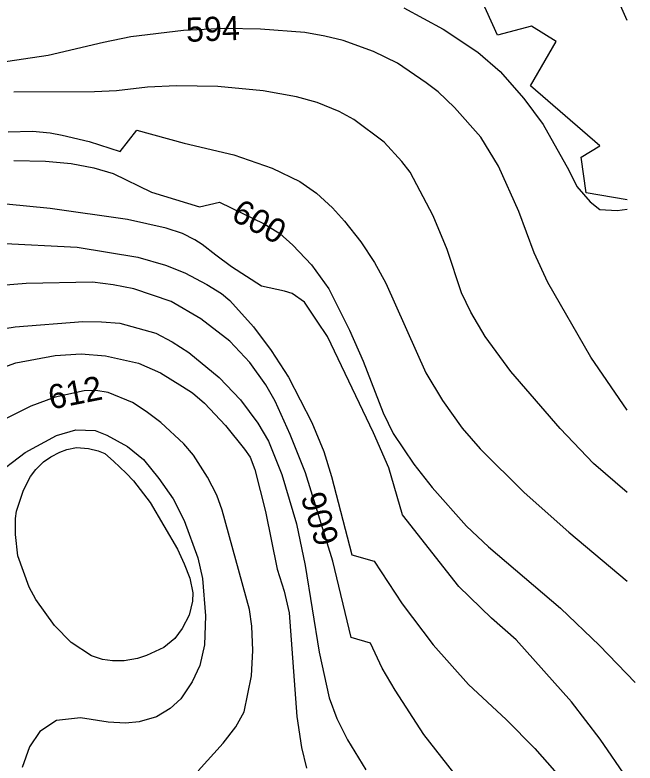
# Model space of a CAD drawing. Extents: x -709584 to -702006, y -1161789 to -1157496.
# Drawn here: x -705104.3 to -704848, y -1160169 to -1159859.9 of the extents above; entities that cross this region are included whole.
import ezdxf

# ---------------------------------------------------------------- set-up
doc = ezdxf.new("R2010")
doc.units = 0
for name, color, linetype in [('103_hranice KÚ', 7, 'Continuous'), ('120_vrstevnice hlavní', 7, 'Continuous'), ('121_vrstevnice hlavní_popis', 7, 'Continuous'), ('122_vrstevnice základní', 7, 'Continuous'), ('124_vrstevnice doplňková', 7, 'Continuous')]:
    doc.layers.add(name, color=color, linetype=linetype)

msp = doc.modelspace()

# ---------------------------------------------------------------- linework, layer by layer
at = {"layer": '103_hranice KÚ'}
msp.add_lwpolyline([(-704851.18, -1159936.36), (-704868.22, -1159933.46), (-704870.28, -1159918.61), (-704862.54, -1159913.96), (-704891.17, -1159889.16), (-704880.62, -1159870.89), (-704890.75, -1159864.5), (-704904.88, -1159868.22), (-704913.96, -1159848)], dxfattribs=at)
at = {"layer": '120_vrstevnice hlavní'}
for points in [[(-705104.82, -1159920.06), (-705091.71, -1159920.35), (-705081.09, -1159921.27), (-705071.76, -1159923.05), (-705063.78, -1159925.48), (-705047.83, -1159933.17), (-705028.08, -1159939.18), (-705019.82, -1159937.2), (-705001.37, -1159946.28), (-704994.87, -1159950.23), (-704989.4, -1159954.97), (-704981.71, -1159963.09), (-704974.58, -1159973.07), (-704966.03, -1159990.17), (-704960.33, -1160002.99), (-704952.07, -1160024.37), (-704947.94, -1160032.92), (-704939.39, -1160045.46), (-704931.83, -1160055.15), (-704917.73, -1160071.11), (-704908.61, -1160079.66), (-704878.83, -1160105.02), (-704862.72, -1160120.41), (-704847.99, -1160135.72)], [(-705119.64, -1160009.26), (-705103.97, -1160003.71), (-705087.72, -1160000.57), (-705076.89, -1160000), (-705066.92, -1160000.71), (-705053.24, -1160003.85), (-705044.12, -1160007.84), (-705035, -1160013.4), (-705030.99, -1160016.08), (-705026.02, -1160020.38), (-705017.33, -1160029.5), (-705009.49, -1160039.33), (-705007.07, -1160042.66), (-705005.23, -1160047.69), (-705000.8, -1160065.12), (-704995.96, -1160088.92), (-704992.98, -1160098.05), (-704990.97, -1160107.01), (-704987.83, -1160149.76), (-704985.84, -1160162.59), (-704983.84, -1160171.14)]]:
    msp.add_lwpolyline(points, dxfattribs=at)
at = {"layer": '122_vrstevnice základní'}
for points in [[(-704851.18, -1159862.24), (-704855.17, -1159853.31), (-704876.83, -1159810.91), (-704878.8, -1159806.78)], [(-704943.52, -1159856.94), (-704927.27, -1159865.77), (-704913.03, -1159875.32), (-704903.76, -1159883.3), (-704893.93, -1159894.41), (-704885.95, -1159905.1), (-704875.41, -1159924.05), (-704872.09, -1159930.72), (-704866.54, -1159937.06), (-704862.58, -1159940.24), (-704855.37, -1159940.7), (-704851.18, -1159940.14)], [(-704851.18, -1160023.26), (-704866.29, -1160001.28), (-704884.1, -1159970.5), (-704889.66, -1159958.25), (-704896.07, -1159941.15), (-704904.48, -1159922.34), (-704911.74, -1159910.37), (-704922.57, -1159898.12), (-704929.41, -1159891.7), (-704934.28, -1159887.91), (-704946.23, -1159879.88), (-704956.06, -1159875.03), (-704968.6, -1159870.47), (-704976.16, -1159868.73), (-704984.56, -1159867.2), (-705002.8, -1159865.77), (-705017.62, -1159865.49), (-705034.71, -1159866.34), (-705056.37, -1159868.91), (-705067.68, -1159871.24), (-705090.57, -1159876.6), (-705111.09, -1159879.74)], [(-704851.18, -1160057.23), (-704865.15, -1160045.31), (-704878.97, -1160030.78), (-704899.35, -1160007.27), (-704909.89, -1159992.73), (-704915.85, -1159982.72), (-704919.72, -1159974.78), (-704925.71, -1159956.82), (-704931.41, -1159942.86), (-704940.95, -1159924.91), (-704944.45, -1159920.4), (-704951.64, -1159912.51), (-704964.18, -1159903.1), (-704970.31, -1159899.83), (-704979.43, -1159896.12), (-704987.98, -1159893.7), (-705001.66, -1159891.28), (-705020.47, -1159889.43), (-705037.57, -1159889.14), (-705049.58, -1159889.79), (-705062.37, -1159891.3), (-705071.48, -1159891.7), (-705104.78, -1159891.81)], [(-705107.08, -1159908.23), (-705097.13, -1159907.95), (-705089.75, -1159908.61), (-705084.87, -1159909.52), (-705073.58, -1159912.18), (-705060.8, -1159916.38), (-705053.95, -1159907.48), (-705034.43, -1159912.94), (-705013.91, -1159917.64), (-704997.95, -1159923.2), (-704986.55, -1159928.75), (-704979.71, -1159933.6), (-704973.02, -1159939.58), (-704968.03, -1159945.14), (-704961.33, -1159953.69), (-704955.63, -1159962.24), (-704951.07, -1159970.79), (-704934.54, -1160007.84), (-704927.56, -1160019.24), (-704919.44, -1160030.64), (-704912.03, -1160039.19), (-704893.79, -1160057.28), (-704875.41, -1160073.67), (-704851.18, -1160093.83)], [(-704851.18, -1160175.48), (-704862.44, -1160159.17), (-704874.27, -1160143.78), (-704897.07, -1160118.13), (-704907.33, -1160109.15), (-704920.86, -1160096.04), (-704944.19, -1160066.4), (-704949.74, -1160047.09), (-704956.09, -1160032.54), (-704975.06, -1159992.81), (-704979.4, -1159986.38), (-704984.64, -1159978.59), (-704989.69, -1159975.06), (-704992.92, -1159974.09), (-705002.43, -1159971.98), (-705014.86, -1159964.04), (-705021.32, -1159959.11), (-705026.88, -1159954.69), (-705029.9, -1159952.87), (-705035, -1159950.27), (-705041.84, -1159947.99), (-705057.8, -1159944.43), (-705089.72, -1159939.87), (-705107.99, -1159938.07)], [(-705111.09, -1159954.26), (-705078.6, -1159955.83), (-705053.52, -1159959.96), (-705042.12, -1159963.24), (-705034.15, -1159966.51), (-705025.03, -1159971.22), (-705018.88, -1159975.07), (-705015.48, -1159977.91), (-705005.65, -1159988.74), (-704998.38, -1159998.57), (-704991.25, -1160009.55), (-704981.56, -1160028.36), (-704976.58, -1160040.33), (-704973.44, -1160050.59), (-704965.04, -1160082.93), (-704955.77, -1160085.64), (-704944.23, -1160103.31), (-704931.41, -1160120.12), (-704916.87, -1160136.51), (-704901.2, -1160151.04), (-704889.37, -1160163.01), (-704873.13, -1160181.54)], [(-704922.86, -1160173.13), (-704935.25, -1160157.17), (-704947.22, -1160138.93), (-704952.5, -1160129.81), (-704957.4, -1160119.49), (-704965.39, -1160117.21), (-704972.87, -1160085.64), (-704984.27, -1160049.16), (-704990.54, -1160033.2), (-704996.81, -1160019.52), (-705000.66, -1160012.68), (-705007.21, -1160003.56), (-705015.48, -1159994.73), (-705027.45, -1159985.47), (-705039.7, -1159978.34), (-705055.23, -1159973.07), (-705063.78, -1159971.36), (-705072.33, -1159970.36), (-705099.69, -1159970.93), (-705116.79, -1159972.21)], [(-705128.19, -1159992.59), (-705104.25, -1159988.74), (-705076.32, -1159986.61), (-705068.52, -1159986.73), (-705060.93, -1159987.32), (-705046.12, -1159991.45), (-705039.28, -1159995.01), (-705032.44, -1159999.43), (-705019.9, -1160009.69), (-705011.06, -1160018.95), (-705003.94, -1160028.64), (-704999.52, -1160036.05), (-704993.96, -1160049.73), (-704987.98, -1160070.25), (-704984.41, -1160087.35), (-704978.57, -1160123.26), (-704974.44, -1160142.07), (-704971.31, -1160150.62), (-704966.89, -1160159.45), (-704959.33, -1160171.85)], [(-705028.59, -1160172.28), (-705018.19, -1160160.88), (-705013.06, -1160154.04), (-705009.64, -1160147.91), (-705006.5, -1160132.95), (-705006.01, -1160122.53), (-705006.36, -1160112.43), (-705007.36, -1160105.59), (-705018.61, -1160064.55), (-705020.91, -1160058.33), (-705024.74, -1160050.87), (-705030.58, -1160041.75), (-705034.57, -1160037.19), (-705043.98, -1160028.36), (-705050.13, -1160023.73), (-705055.8, -1160020.09), (-705065.78, -1160015.96), (-705070.85, -1160015.06), (-705075.75, -1160015.25), (-705087.72, -1160017.81), (-705097.7, -1160021.52), (-705107.67, -1160026.5)], [(-705113.66, -1160050.87), (-705100.12, -1160040.75), (-705087.15, -1160033.63), (-705079.17, -1160031.35), (-705071.19, -1160031.62), (-705066.35, -1160033.49), (-705057.8, -1160038.19), (-705051.24, -1160043.6), (-705044.83, -1160051.44), (-705038.99, -1160059.85), (-705034.43, -1160068.82), (-705028.73, -1160084.22), (-705026.73, -1160092.76), (-705025.59, -1160108.15), (-705026.02, -1160120.12), (-705027.88, -1160128.67), (-705031.01, -1160135.51), (-705035.71, -1160142.49), (-705040.13, -1160146.48), (-705045.83, -1160149.9), (-705052.95, -1160152.04)], [(-705052.95, -1160152.04), (-705058.65, -1160152.61), (-705065.78, -1160152.18), (-705077.18, -1160150.33), (-705087.15, -1160151.47), (-705093.99, -1160156.03), (-705098.27, -1160162.3), (-705101.4, -1160170.85)]]:
    msp.add_lwpolyline(points, dxfattribs=at)
at = {"layer": '124_vrstevnice doplňková'}
msp.add_lwpolyline([(-705063.56, -1160044.29), (-705058.39, -1160049.18), (-705055.34, -1160052.38), (-705048.4, -1160061.42), (-705037.14, -1160080.65), (-705034.32, -1160086.67), (-705032, -1160092.69), (-705030.78, -1160098.75), (-705030.87, -1160102.17), (-705032.29, -1160107.87), (-705035.14, -1160113.43), (-705038.28, -1160117.56), (-705042.84, -1160121.26), (-705049.96, -1160124.54), (-705053.72, -1160125.79), (-705059.14, -1160126.79), (-705064.07, -1160126.82), (-705068.19, -1160126.29), (-705072.62, -1160124.68), (-705081.03, -1160119.27), (-705088.01, -1160112.14), (-705095.7, -1160101.46), (-705098.41, -1160096.33), (-705103.11, -1160083.36), (-705104.11, -1160074.53), (-705104.16, -1160067.98), (-705103.68, -1160064.98), (-705100.83, -1160056.29), (-705097.84, -1160050.59), (-705095.7, -1160047.74), (-705092.53, -1160044.54), (-705089.43, -1160042.46), (-705085.8, -1160040.53), (-705082.88, -1160039.47), (-705078.89, -1160038.62), (-705073.98, -1160039.01), (-705069.87, -1160040.02), (-705067.18, -1160041.15), (-705063.56, -1160044.29)], dxfattribs=at)

# ---------------------------------------------------------------- texts
at = {"layer": '121_vrstevnice hlavní_popis'}
for s, rotation, p in [('594', 2.1018, (-705033.48, -1159871.05)), ('600', 331.2993, (-705015.49, -1159944.25)), ('612', 11.2248, (-705089.44, -1160023)), ('606', 107.4249, (-704970.11, -1160077.27))]:
    msp.add_text(s, height=10, rotation=rotation, dxfattribs=at).set_placement(p)

doc.saveas('drawing.dxf')
